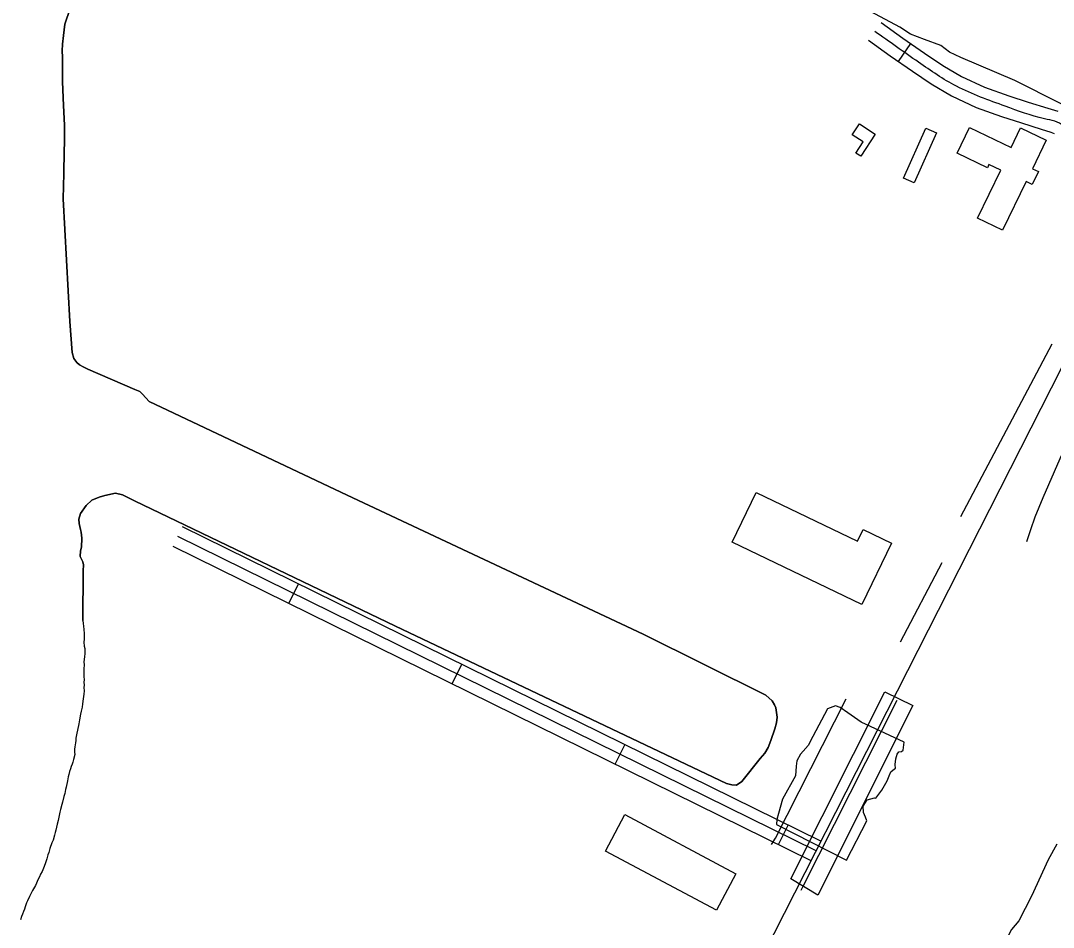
# Model space of a CAD drawing. Extents: x 3683402 to 3721514, y 487807 to 513565.
# Drawn here: x 3695359 to 3696778, y 495375 to 496621 of the extents above; entities that cross this region are included whole.
import ezdxf

# ---------------------------------------------------------------- set-up
doc = ezdxf.new("R2010")
doc.units = 0
for name, color, linetype in [('V-BLDG-OTLN', 7, 'Continuous'), ('V-BRDG-OTLN', 7, 'Continuous'), ('V-LEVE-TOET', 7, 'Continuous'), ('V-ROAD-CNTR', 7, 'Continuous'), ('V-TOPO-SHOR', 7, 'Continuous'), ('V-UTIL-LINE', 7, 'Continuous')]:
    doc.layers.add(name, color=color, linetype=linetype)

msp = doc.modelspace()

# ---------------------------------------------------------------- linework, layer by layer
at = {"layer": 'V-BLDG-OTLN'}
for points in [[(3696513.2, 496434.7), (3696506.6, 496439.1), (3696516.7, 496454.3), (3696501.5, 496464.3), (3696511.4, 496479.3), (3696533.1, 496464.9)], [(3696571.9, 496404.6), (3696602.8, 496473.3), (3696617.5, 496466.7), (3696586.6, 496398)], [(3696740.5, 496400.2), (3696708.1, 496333.2), (3696673.8, 496349.7), (3696705.6, 496415.5), (3696689.4, 496423.3), (3696687.2, 496418.6), (3696645.5, 496438.8), (3696662.7, 496474.4), (3696719.9, 496446.8), (3696732.9, 496473.8), (3696768.2, 496456.7), (3696749.3, 496417.6), (3696757.4, 496413.7), (3696748.9, 496396.1)], [(3696336.7, 495904.5), (3696369.6, 495972.6), (3696508.6, 495905.5), (3696516.5, 495921.7), (3696555.6, 495902.8), (3696514.9, 495818.5)], [(3696189, 495529.8), (3696341.8, 495448.6), (3696315, 495398.4), (3696162.3, 495479.6)]]:
    msp.add_lwpolyline(points, close=True, dxfattribs=at)
at = {"layer": 'V-BRDG-OTLN'}
msp.add_lwpolyline([(3696417.1, 495441.6), (3696546.3, 495698.4), (3696585, 495679.6), (3696454.3, 495418.9)], close=True, dxfattribs=at)
msp.add_lwpolyline([(3696431.2, 495426.1), (3696433.9, 495431.4), (3696563.3, 495687.3)], dxfattribs=at)
at = {"layer": 'V-LEVE-TOET'}
msp.add_lwpolyline([(3696782.6, 495489.1), (3696770.9, 495467.6), (3696747.6, 495417.8), (3696730.3, 495383.6), (3696720.3, 495371.8), (3696715.2, 495362.1), (3696714.3, 495353.3), (3696713.7, 495334.5), (3696706.9, 495310.1), (3696701.5, 495285.4), (3696703.2, 495271.9), (3696710.7, 495258), (3696730.8, 495243.8), (3696881.9, 495154)], dxfattribs=at)
at = {"layer": 'V-ROAD-CNTR'}
for p, q in [((3696581.8, 496589.7), (3696564.7, 496565)), ((3695727.5, 495820), (3695740.8, 495846.9)), ((3695951.8, 495709.5), (3695965, 495736.4)), ((3696176, 495599), (3696189.3, 495625.9)), ((3696400.3, 495488.5), (3696413.5, 495515.4))]:
    msp.add_line(p, q, dxfattribs=at)
for points in [[(3698293, 499106.4), (3697311.1, 497172.2), (3696281.3, 495144.1)], [(3696541.3, 496618.5), (3696571, 496597.2), (3696601, 496576.4), (3696626.2, 496559.5), (3696651.7, 496544.2), (3696683.3, 496529.7), (3696716.6, 496517.7), (3696743.2, 496509.1), (3696770.1, 496500.6), (3696783.9, 496496.5)], [(3696523.8, 496594.1), (3696553.7, 496572.6), (3696584.1, 496551.6), (3696610.1, 496534.1), (3696637.7, 496517.6), (3696672, 496501.9), (3696706.8, 496489.3), (3696734.1, 496480.5), (3696761.3, 496471.9), (3696774.2, 496468), (3696779, 496466.2)], [(3696458.4, 495493.3), (3695581.5, 495925.3)], [(3696451.8, 495479.9), (3695574.9, 495911.9)], [(3696445.1, 495466.4), (3695568.3, 495898.4)]]:
    msp.add_lwpolyline(points, dxfattribs=at)
msp.add_spline([(3696893.1, 496360.7), (3696867.4, 496368.2), (3696838.5, 496388.2), (3696821.4, 496419.9), (3696810.4, 496446.4), (3696798.8, 496466), (3696791.7, 496476.1), (3696765.7, 496486.2), (3696711.7, 496503.5), (3696644.7, 496530.9), (3696592.5, 496564), (3696532.5, 496606.3)], degree=3, dxfattribs=at)
at = {"layer": 'V-TOPO-SHOR'}
for p, q in [((3696775.6, 496176.4), (3696650.3, 495939.2)), ((3696624.8, 495876), (3696567.5, 495766.6))]:
    msp.add_line(p, q, dxfattribs=at)
for points in [[(3696913.3, 496444), (3696724.7, 496538.8), (3696650.8, 496570.5), (3696635.2, 496577.9), (3696623.3, 496586.8), (3696600.6, 496595.2), (3696581.6, 496602.4), (3696566.8, 496612.3), (3696533.6, 496630.1), (3696346.3, 496719.5), (3696153.5, 496808.1), (3695939.8, 496916.6), (3695769.5, 496994.7)], [(3695426.8, 496637.8), (3695419.6, 496616.4), (3695417.8, 496600.5), (3695416.7, 496588.8), (3695416.2, 496579.7)], [(3695444.6, 495796.5), (3695444.9, 495864.7), (3695445.2, 495873.3), (3695444.5, 495877.4), (3695440.9, 495884.5), (3695441.4, 495892.3), (3695442.4, 495897.5), (3695443, 495909.9), (3695442.3, 495918), (3695441.1, 495921.7), (3695440.1, 495925.6), (3695439.4, 495930), (3695438.7, 495936.1), (3695441.2, 495943.6), (3695449.1, 495954.6), (3695457, 495962.1), (3695466.8, 495966.2), (3695474.8, 495968.6), (3695489.3, 495971.5), (3695498.8, 495969.2), (3695515.6, 495961.3), (3695873.8, 495789), (3696329, 495572.7), (3696336, 495570.9), (3696342.4, 495570.2), (3696350, 495575.5), (3696375.1, 495606.9), (3696381.5, 495614.2), (3696386.2, 495622.2), (3696389.9, 495631.7), (3696395.1, 495647.5), (3696397.3, 495655.8), (3696398.6, 495663.7), (3696396.7, 495676.6), (3696394.6, 495680.8), (3696391.4, 495686.4), (3696382.9, 495693.8), (3696214.3, 495777.6), (3695807.6, 495968.9), (3695535.4, 496097.5), (3695526.2, 496107.8), (3695522.5, 496111.3), (3695515.7, 496114.2), (3695451.1, 496142.2), (3695445, 496145.2), (3695439.9, 496148.1), (3695436, 496151.3), (3695432.2, 496156.7), (3695429.8, 496165.1), (3695426.6, 496207.8), (3695417.5, 496376), (3695418.2, 496410.9), (3695418.9, 496441.9), (3695419.4, 496454.1), (3695419.2, 496467.1), (3695419.3, 496477.4), (3695417.7, 496504.5), (3695416.5, 496537), (3695416.3, 496559.5), (3695416.6, 496570.9), (3695416.2, 496579.7), (3695416.7, 496588.8), (3695417.8, 496600.5), (3695419.6, 496616.4), (3695426.8, 496637.8)], [(3695416.2, 496579.7), (3695416.6, 496570.9), (3695416.3, 496559.5), (3695416.5, 496537), (3695417.7, 496504.5), (3695419.3, 496477.4), (3695419.2, 496467.1), (3695419.4, 496454.1), (3695418.9, 496441.9), (3695418.2, 496410.9), (3695417.5, 496376), (3695426.6, 496207.8), (3695429.8, 496165.1), (3695432.2, 496156.7), (3695436, 496151.3), (3695439.9, 496148.1), (3695445, 496145.2), (3695451.1, 496142.2), (3695515.7, 496114.2), (3695522.5, 496111.3), (3695526.2, 496107.8), (3695535.4, 496097.5), (3695807.6, 495968.9), (3696214.3, 495777.6), (3696382.9, 495693.8), (3696391.4, 495686.4), (3696394.6, 495680.8), (3696396.7, 495676.6), (3696398.6, 495663.7), (3696397.3, 495655.8), (3696395.1, 495647.5), (3696389.9, 495631.7), (3696386.2, 495622.2), (3696381.5, 495614.2), (3696375.1, 495606.9), (3696350, 495575.5), (3696342.4, 495570.2), (3696336, 495570.9), (3696329, 495572.7), (3695873.8, 495789), (3695515.6, 495961.3), (3695498.8, 495969.2), (3695489.3, 495971.5), (3695474.8, 495968.6), (3695466.8, 495966.2), (3695457, 495962.1), (3695449.1, 495954.6), (3695441.2, 495943.6), (3695438.7, 495936.1), (3695439.4, 495930), (3695440.1, 495925.6), (3695441.1, 495921.7), (3695442.3, 495918), (3695443, 495909.9), (3695442.4, 495897.5), (3695441.4, 495892.3), (3695440.9, 495884.5), (3695444.5, 495877.4), (3695445.2, 495873.3), (3695444.9, 495864.7), (3695444.6, 495796.5), (3695444.9, 495792.6), (3695445.4, 495788.8), (3695445.6, 495784.2), (3695446.1, 495778.8), (3695446.2, 495774.2), (3695446.3, 495771.1), (3695446, 495766.7), (3695446.4, 495761.5), (3695447, 495758.2), (3695447.2, 495754), (3695447.1, 495750.7), (3695446.8, 495747.3), (3695446.1, 495743.2), (3695446, 495739.7), (3695446.1, 495735.5), (3695445.7, 495730.3), (3695445.8, 495726.6), (3695445.7, 495722.8), (3695445.8, 495719.5), (3695446.1, 495715.1), (3695446, 495711.8), (3695446.1, 495707.8), (3695446, 495704.3), (3695446.1, 495699.9), (3695445.7, 495695.3), (3695444.9, 495688.9), (3695444.1, 495681.9), (3695443.5, 495677.5), (3695442.3, 495672.1), (3695441.2, 495668), (3695439.9, 495659.9), (3695438.9, 495654.7), (3695437, 495645.8), (3695436, 495641.9), (3695434.8, 495634.9), (3695434.7, 495631.8), (3695434.4, 495628.6), (3695433.4, 495623.1), (3695433.1, 495619.7), (3695433, 495615.8)], [(3696917.1, 496290), (3696833.4, 496121.4), (3696815.5, 496079.7), (3696805.2, 496058), (3696786.9, 496019), (3696763.4, 495965.4), (3696752.5, 495938.8), (3696746.5, 495921), (3696741, 495904.9)], [(3695444.6, 495796.5), (3695444.9, 495792.6), (3695445.4, 495788.8), (3695445.6, 495784.2), (3695446.1, 495778.8), (3695446.2, 495774.2), (3695446.3, 495771.1), (3695446, 495766.7), (3695446.4, 495761.5), (3695447, 495758.2), (3695447.2, 495754), (3695447.1, 495750.7), (3695446.8, 495747.3), (3695446.1, 495743.2), (3695446, 495739.7), (3695446.1, 495735.5), (3695445.7, 495730.3), (3695445.8, 495726.6), (3695445.7, 495722.8), (3695445.8, 495719.5), (3695446.1, 495715.1), (3695446, 495711.8), (3695446.1, 495707.8), (3695446, 495704.3), (3695446.1, 495699.9), (3695445.7, 495695.3), (3695444.9, 495688.9), (3695444.1, 495681.9), (3695443.5, 495677.5), (3695442.3, 495672.1), (3695441.2, 495668), (3695439.9, 495659.9), (3695438.9, 495654.7), (3695437, 495645.8), (3695436, 495641.9), (3695434.8, 495634.9), (3695434.7, 495631.8), (3695434.4, 495628.6), (3695433.4, 495623.1), (3695433.1, 495619.7), (3695433, 495615.8), (3695433.3, 495612.2), (3695431.8, 495605.4), (3695430.7, 495601.9), (3695429.6, 495599), (3695428.4, 495595.9), (3695427.5, 495592.8), (3695426.1, 495588.9), (3695425, 495585), (3695424.3, 495581.7), (3695423.3, 495576.3), (3695421.3, 495567.6), (3695420.8, 495564.5), (3695419.6, 495558.9), (3695418.5, 495554.8), (3695416.6, 495546.7), (3695415.6, 495543.9), (3695413.6, 495537), (3695412.8, 495533.1), (3695411.4, 495526.1), (3695410.4, 495521.7), (3695409, 495516.6), (3695407.3, 495508.5), (3695406.4, 495505), (3695405.4, 495501.5), (3695403.6, 495494.9), (3695402, 495490.8), (3695399.3, 495483.1), (3695397.7, 495477.8), (3695396.5, 495474.3), (3695394.9, 495469.1), (3695393.3, 495463.3), (3695391.3, 495458.4), (3695388.4, 495451.8), (3695386.4, 495448.1), (3695384.8, 495444.2), (3695383, 495440.9), (3695379.3, 495432.5), (3695376.8, 495428), (3695375.3, 495425.4), (3695372.4, 495420), (3695371.3, 495417.1), (3695368.2, 495411.4), (3695366.9, 495408.5), (3695365.3, 495403), (3695364.1, 495399.9), (3695362.8, 495396.4), (3695361.4, 495392.9), (3695360.3, 495389.8), (3695358.9, 495385.2)], [(3696467.4, 495675.1), (3696447.2, 495637), (3696441.2, 495624.9), (3696433.9, 495617), (3696430.4, 495612.7), (3696425.2, 495603.7), (3696424.7, 495596.2), (3696423.5, 495583.2), (3696405.9, 495550.8), (3696400.1, 495531.2), (3696398, 495522.9), (3696397.6, 495516.3), (3696493.6, 495467), (3696521.4, 495521.2), (3696519.9, 495526.2), (3696516.9, 495532.7), (3696516.6, 495541.5), (3696522, 495550.3), (3696532.3, 495552.7), (3696533.8, 495552.4), (3696542.4, 495563.6), (3696549.7, 495576.1), (3696552.4, 495582.9), (3696554.4, 495588.5), (3696559.7, 495592.5), (3696561, 495593.3), (3696560.7, 495598.7), (3696561.6, 495606.4), (3696563.2, 495612.8), (3696565.6, 495616.2), (3696569.2, 495616.5), (3696571.5, 495618.6), (3696572.9, 495629.5), (3696513.7, 495656.9), (3696495.6, 495669.9), (3696485, 495676.9), (3696478.4, 495679.4), (3696467.4, 495675.1)], [(3695433, 495615.8), (3695433.3, 495612.2), (3695431.8, 495605.4), (3695430.7, 495601.9), (3695429.6, 495599), (3695428.4, 495595.9), (3695427.5, 495592.8), (3695426.1, 495588.9), (3695425, 495585), (3695424.3, 495581.7), (3695423.3, 495576.3), (3695421.3, 495567.6), (3695420.8, 495564.5), (3695419.6, 495558.9), (3695418.5, 495554.8), (3695416.6, 495546.7), (3695415.6, 495543.9), (3695413.6, 495537), (3695412.8, 495533.1), (3695411.4, 495526.1), (3695410.4, 495521.7), (3695409, 495516.6), (3695407.3, 495508.5), (3695406.4, 495505), (3695405.4, 495501.5), (3695403.6, 495494.9), (3695402, 495490.8), (3695399.3, 495483.1), (3695397.7, 495477.8), (3695396.5, 495474.3), (3695394.9, 495469.1), (3695393.3, 495463.3), (3695391.3, 495458.4), (3695388.4, 495451.8), (3695386.4, 495448.1), (3695384.8, 495444.2), (3695383, 495440.9), (3695379.3, 495432.5), (3695376.8, 495428), (3695375.3, 495425.4), (3695372.4, 495420), (3695371.3, 495417.1), (3695368.2, 495411.4), (3695366.9, 495408.5), (3695365.3, 495403), (3695364.1, 495399.9), (3695362.8, 495396.4), (3695361.4, 495392.9), (3695360.3, 495389.8), (3695358.9, 495385.2)]]:
    msp.add_lwpolyline(points, dxfattribs=at)
at = {"layer": 'V-UTIL-LINE'}
msp.add_lwpolyline([(3696390.5, 495488.9), (3696395.9, 495497.5), (3696493, 495689)], dxfattribs=at)

doc.saveas('drawing.dxf')
